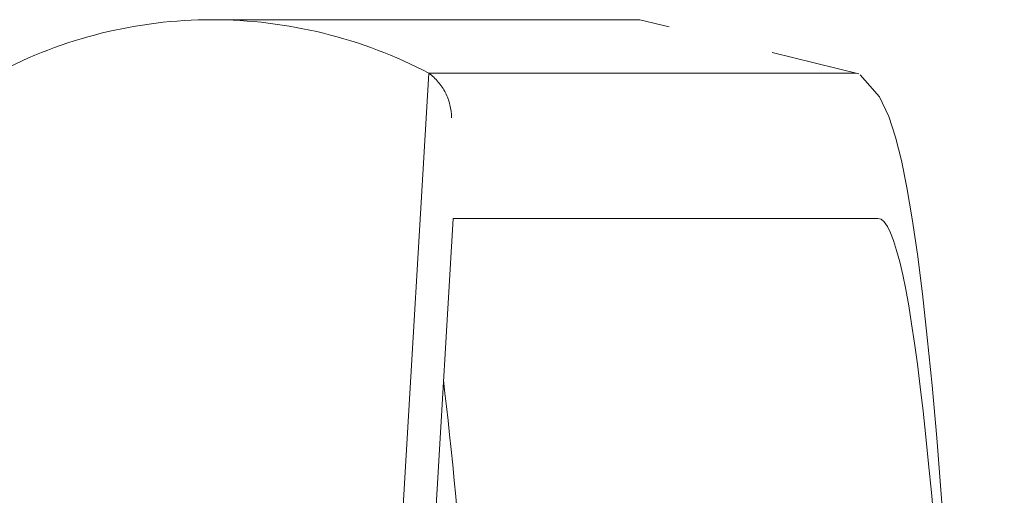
# Model space of a CAD drawing. Header units: inches. Extents: x 424 to 2043, y -237 to 445.
# Tile 838 of 965: x 867.4789 to 867.6363, y 229.8345 to 229.9106. Entities that reach past the tile are written whole.
import ezdxf

# ---------------------------------------------------------------- set-up
doc = ezdxf.new("R2010")
doc.units = ezdxf.units.IN
doc.header["$MEASUREMENT"] = 0
doc.layers.add('A-GENM', color=13, linetype='Continuous', lineweight=9)

# ---------------------------------------------------------------- blocks, each defined once
blk = doc.blocks.new('Escalator - Escalator-198091-Section 1')
at = {"layer": 'A-GENM'}
for p, q in [((-109.30847, 14.81341), (-109.37686, 14.81341)), ((-109.30847, 14.81341), (-109.30381, 14.81226)), ((-109.28733, 14.80817), (-109.27346, 14.80473)), ((-109.59089, 10.61969), (-109.34222, 14.80486)), ((-109.34222, 14.80486), (-109.27395, 14.80486)), ((-109.58701, 10.59643), (-109.33834, 14.7816)), ((-109.33834, 14.7816), (-109.27041, 14.7816))]:
    blk.add_line(p, q, dxfattribs=at)
at = {"layer": 'A-GENM', "flags": 128}
blk.add_lwpolyline([(-109.27325, 14.8046), (-109.27015, 14.80104), (-109.26866, 14.7979), (-109.26758, 14.79461), (-109.26664, 14.79086), (-109.26576, 14.78652), (-109.26492, 14.78153), (-109.2641, 14.77588), (-109.2633, 14.76954), (-109.26252, 14.76252), (-109.26175, 14.75482), (-109.261, 14.74645), (-109.26027, 14.73742), (-109.25955, 14.72774)], dxfattribs=at)
at = {"layer": 'A-GENM'}
for centre, start_param, end_param in [((-109.27041, 14.3244), 3.183688, 6.283185), ((-109.34653, 14.3244), 4.250359, 5.944957)]:
    blk.add_ellipse(centre, major_axis=(0, 0.4572), ratio=0.043708, start_param=start_param, end_param=end_param, dxfattribs=at)
for points in [[(-109.41126, 14.80486), (-109.40075, 14.81045), (-109.37691, 14.81637), (-109.35289, 14.81045), (-109.34222, 14.80486)], [(-109.34222, 14.80486), (-109.34167, 14.80444), (-109.34065, 14.80348), (-109.3395, 14.80174), (-109.33876, 14.79978), (-109.33859, 14.7984), (-109.33858, 14.79771)]]:
    blk.add_open_spline(points, degree=3, dxfattribs=at)

msp = doc.modelspace()

# ---------------------------------------------------------------- block references
at = {"layer": 'A-GENM'}
msp.add_blockref('Escalator - Escalator-198091-Section 1', (976.88654, 215.09721), dxfattribs=at)

doc.saveas('drawing.dxf')
